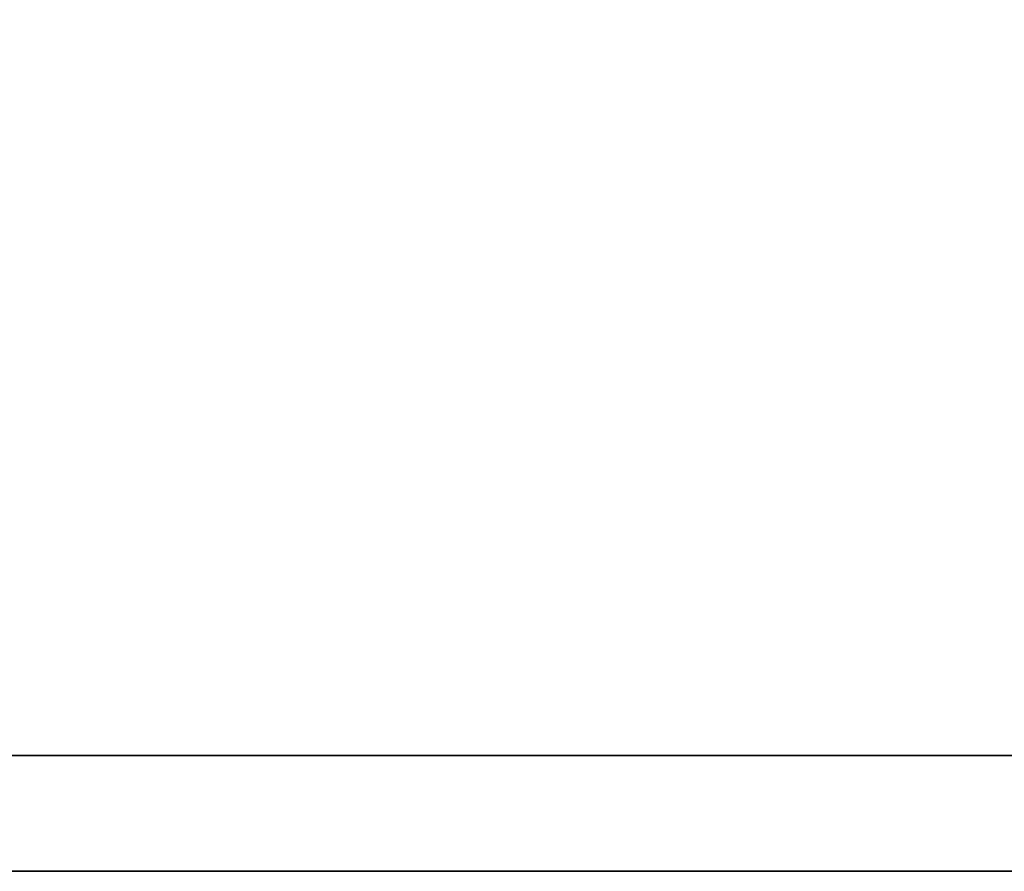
# Model space of a CAD drawing. Header units: millimetres. Extents: x -490 to 6690, y -115 to 152.
# Tile 397 of 656: x 1815 to 1832, y -44 to -29. Entities that reach past the tile are written whole.
import ezdxf

# ---------------------------------------------------------------- set-up
doc = ezdxf.new("R2010")
doc.units = ezdxf.units.MM
doc.layers.add('151', color=253, linetype='Continuous')

# ---------------------------------------------------------------- blocks, each defined once
blk = doc.blocks.new('UG_SURFACE_123')
at = {"layer": '151', "color": 7, "linetype": 'Continuous', "lineweight": 35}
for points in [[(1141, -26), (1859, -26), (1128, -41.5)], [(1859, -26), (1872, -26), (1872, -41.5), (1128, -41.5)], [(1872, -43.5, 2030), (1872, -26, 2030), (1128, -26, 2030), (1128, -43.5, 2030)], [(1128, -43.5, 2), (1128, -41.5), (1872, -41.5), (1872, -43.5, 2)], [(1872, -43.5, 2), (1872, -43.5, 2030), (1128, -43.5, 2030), (1128, -43.5, 2)]]:
    blk.add_3dface(points, dxfattribs=at)

msp = doc.modelspace()

# ---------------------------------------------------------------- linework, layer by layer
at = {"layer": '151', "linetype": 'Continuous', "lineweight": -3}
for p, q in [((1128, -41.5), (1872, -41.5)), ((1872, -43.5, 2), (1128, -43.5, 2)), ((1872, -43.5, 2030), (1128, -43.5, 2030))]:
    msp.add_line(p, q, dxfattribs=at)

# ---------------------------------------------------------------- block references
msp.add_blockref('UG_SURFACE_123', (0, 0), dxfattribs=at)

doc.saveas('drawing.dxf')
